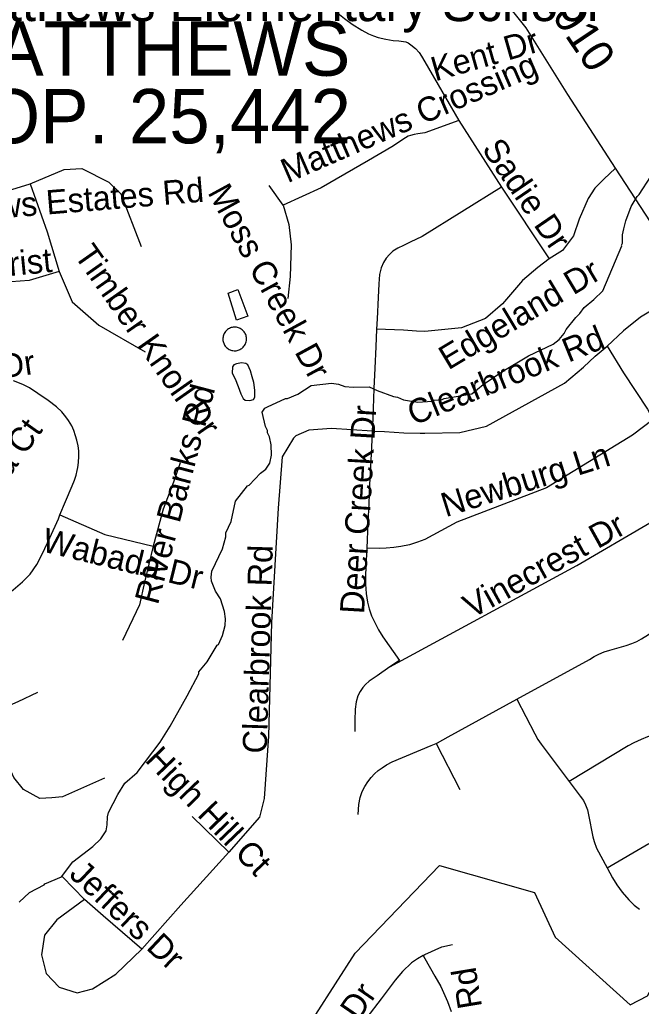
# Model space of a CAD drawing. Extents: x 1383679 to 1536984, y 460658 to 651027.
# Drawn here: x 1484485 to 1486926, y 496464 to 500337 of the extents above; entities that cross this region are included whole.
import ezdxf

# ---------------------------------------------------------------- set-up
doc = ezdxf.new("R2010")
doc.units = 0
for name, color, linetype in [('Exist Civil Demographics City Label', 7, 'Continuous'), ('Exist Cultural Educational Facility High Label', 7, 'Continuous'), ('Exist Hydrographic Creek Single Shore', 7, 'Continuous'), ('Exist Hydrographic Misc Water Feature', 7, 'Continuous'), ('Exist Road Non-System Type 51', 7, 'Continuous'), ('Exist Road Non-System Type 51 Label', 7, 'Continuous'), ('Exist Road Secondary Type 51 Attributed', 7, 'Continuous'), ('Exist Road Secondary Type 51 Number Label', 7, 'Continuous')]:
    doc.layers.add(name, color=color, linetype=linetype)

msp = doc.modelspace()

# ---------------------------------------------------------------- linework, layer by layer
at = {"layer": 'Exist Hydrographic Creek Single Shore'}
msp.add_lwpolyline([(1485648.1, 496431.9), (1485802.1, 496671.6), (1486133.1, 497016.2), (1486506.1, 496910.2), (1486587.1, 496734.6), (1486882.1, 496469.4), (1486950.1, 496504.2), (1487147.1, 496867.8), (1487192.1, 497024.5), (1487196.1, 497247.6), (1487265.1, 497374.2), (1487471.1, 497549.2), (1487744.4, 497687.4), (1487897.6, 497591.2), (1487997.1, 497786.2), (1488053.7, 497837.7), (1488140.8, 497897.8), (1488462.2, 498075.2), (1488564.3, 498228.5)], dxfattribs=at)
at = {"layer": 'Exist Hydrographic Misc Water Feature'}
for points in [[(1484482.2, 496872.8), (1484522.9, 496910), (1484580.7, 496940.5), (1484583.6, 496944.8), (1484648.1, 496971.5), (1484693.2, 497030.6), (1484772.4, 497091.1), (1484802.9, 497120.4), (1484823.6, 497152), (1484828.1, 497175.9), (1484828.7, 497207.9), (1484833, 497223.8), (1484870.3, 497295.1), (1484897.2, 497338.9), (1484945.3, 497380.9), (1485036.2, 497499.8), (1485075.5, 497563), (1485141.7, 497681.7), (1485187.4, 497768.8), (1485187.5, 497776.8), (1485220.2, 497816.2), (1485260.5, 497880.7), (1485265.5, 497883.3), (1485281.6, 497919.4), (1485291.5, 497958.3), (1485293.3, 497984.4), (1485288.6, 498013.2), (1485273, 498063.1), (1485253.6, 498093.5), (1485238.3, 498131.8), (1485236.6, 498147.8), (1485239.1, 498171.8), (1485280.7, 498258.9), (1485293.6, 498306.7), (1485293.9, 498322.6), (1485314.8, 498366.3), (1485332.3, 498445.9), (1485379.5, 498506.1), (1485385.5, 498508.8), (1485430.4, 498555.9), (1485450.7, 498571.6), (1485467.1, 498595.2), (1485473.8, 498627.1), (1485472.5, 498667.1), (1485465.2, 498699.3), (1485457.5, 498715.4), (1485457.6, 498723.4), (1485449.9, 498739.6), (1485437, 498795.8), (1485447.3, 498811.6), (1485457.4, 498817.4), (1485528, 498850), (1485536, 498849.8), (1485576.3, 498867.1), (1485629, 498900), (1485709.2, 498910.4), (1485737, 498905.7), (1485761.6, 498897.3), (1485794.2, 498894.1), (1485856.8, 498895.5), (1485888.6, 498880.9), (1485952.2, 498857.6), (1485968.2, 498855.3), (1485991.9, 498844.9), (1486047.7, 498835.7), (1486103.8, 498838.6), (1486111.9, 498842.5), (1486144, 498845.8), (1486152, 498849.7), (1486260.4, 498867.5), (1486305.1, 498904.6), (1486382.1, 498957.1), (1486483.2, 499017.1), (1486580.1, 499063.2), (1486602.5, 499080.8), (1486622.9, 499104.4), (1486631.2, 499120.2), (1486668.1, 499167.5), (1486684.4, 499183.1), (1486700.9, 499206.8), (1486739.5, 499238.1), (1486774.5, 499271.9), (1486849.7, 499449.2), (1486847.5, 499451.9), (1486851.7, 499459.8), (1486852.3, 499491.8), (1486856.7, 499515.7), (1486865.4, 499547.5), (1486886.5, 499603.1), (1486909.1, 499642.7), (1486917.3, 499650.5), (1486962.7, 499721.6)], [(1485303.7, 499263.7), (1485341.8, 499277.1), (1485380.3, 499172.5), (1485336.1, 499157.2), (1485303.7, 499263.7)], [(1485283, 499090.1), (1485282.6, 499086), (1485282.6, 499082), (1485282.9, 499077.9), (1485283.5, 499073.9), (1485284.5, 499070), (1485285.8, 499066.2), (1485287.5, 499062.5), (1485289.4, 499059), (1485291.7, 499055.6), (1485294.3, 499052.5), (1485297.1, 499049.6), (1485300.2, 499046.9), (1485303.5, 499044.6), (1485306.9, 499042.5), (1485310.6, 499040.7), (1485314.3, 499039.3), (1485318.2, 499038.2), (1485322.2, 499037.4), (1485326.2, 499037), (1485330.2, 499036.9), (1485334.3, 499037.3), (1485338.3, 499037.9), (1485342.2, 499038.9), (1485346, 499040.2), (1485349.7, 499041.9), (1485353.3, 499043.9), (1485356.6, 499046.1), (1485359.8, 499048.7), (1485362.6, 499051.5), (1485365.3, 499054.6), (1485367.7, 499057.9), (1485369.7, 499061.3), (1485371.5, 499065), (1485372.9, 499068.7), (1485374, 499072.6), (1485374.8, 499076.6), (1485375.2, 499080.6), (1485375.2, 499084.7), (1485374.9, 499088.7), (1485374.3, 499092.7), (1485373.3, 499096.6), (1485372, 499100.5), (1485370.3, 499104.2), (1485368.4, 499107.7), (1485366.1, 499111), (1485363.6, 499114.1), (1485360.7, 499117.1), (1485357.7, 499119.7), (1485354.4, 499122.1), (1485350.9, 499124.1), (1485347.3, 499125.9), (1485343.5, 499127.4), (1485339.6, 499128.5), (1485335.6, 499129.2), (1485331.6, 499129.6), (1485327.6, 499129.7), (1485323.5, 499129.4), (1485319.5, 499128.8), (1485315.6, 499127.7), (1485311.8, 499126.4), (1485308.1, 499124.8), (1485304.5, 499122.8), (1485301.2, 499120.5), (1485298, 499117.9), (1485295.2, 499115.1), (1485292.5, 499112.1), (1485290.2, 499108.8), (1485288.1, 499105.3), (1485286.4, 499101.7), (1485284.9, 499097.9), (1485283.8, 499094), (1485283, 499090.1)], [(1485397.3, 498935.1), (1485391.2, 498958.5), (1485380, 498981.5), (1485372.8, 498987.6), (1485355.3, 498989.5), (1485335.5, 498986.2), (1485325, 498981.2), (1485320.5, 498973.6), (1485319.3, 498949.6), (1485330.5, 498927), (1485343, 498896.7), (1485353.3, 498868.1), (1485361.8, 498849.2), (1485370.5, 498842.6), (1485387.8, 498841.9), (1485402.6, 498845.3), (1485407.6, 498854.8), (1485408.5, 498882.4), (1485403.8, 498912.6), (1485397.3, 498935.1)]]:
    msp.add_lwpolyline(points, dxfattribs=at)
at = {"layer": 'Exist Road Non-System Type 51'}
for p, q in [((1486208.7, 499940.8), (1486377.1, 499679.2)), ((1486377.1, 499679.2), (1486564.3, 499397.7)), ((1486119.9, 497495.6), (1486213.1, 497314.5)), ((1486791.6, 497007.3), (1486955.5, 497102.6))]:
    msp.add_line(p, q, dxfattribs=at)
for points in [[(1484959, 500990.5), (1485209.1, 500793.5), (1485397.3, 500642.7), (1485538.7, 500525.2), (1485714.2, 500377.9), (1485760, 500341.8), (1485789.9, 500319.6), (1485828.2, 500296.1), (1485854.9, 500281.5), (1485874.2, 500273.4), (1485892.9, 500267.2), (1485921.8, 500260.2), (1485950.7, 500255.6), (1485974.1, 500253.5), (1486000.9, 500249.1), (1486010, 500245.6), (1486021.2, 500238.6), (1486039.3, 500224.2), (1486053.4, 500207.8), (1486062.6, 500193.3), (1486075, 500171.2), (1486208.7, 499940.8)], [(1486208.7, 499940.8), (1486075, 499892.8), (1486047.6, 499888.8), (1486033.3, 499885.9), (1486018.8, 499882.6), (1486010.2, 499879), (1485999.7, 499873.4), (1485945.9, 499838.1), (1485854, 499784.3), (1485668.9, 499676.8), (1485518.6, 499608.9)], [(1484525.2, 499691.8), (1484659, 499749.1), (1484729, 499752.3), (1484834.1, 499698.2), (1484881.8, 499653.5), (1484961.4, 499446.4)], [(1486824.6, 499753.5), (1486778.3, 499710.1), (1486743.5, 499674.7), (1486717, 499634.6), (1486682.2, 499554.2), (1486659, 499488.4), (1486635.8, 499456.2), (1486615.9, 499430.5), (1486564.3, 499397.7)], [(1484353.3, 499650.4), (1484420.2, 499659.9), (1484525.2, 499691.8)], [(1484525.2, 499691.8), (1484592.1, 499503.8), (1484639.9, 499347.6)], [(1485518.6, 499608.9), (1485464.5, 499685.4)], [(1486377.1, 499679.2), (1486065.2, 499485.5), (1486018.6, 499463.7), (1485991.4, 499450.5), (1485969.3, 499440.3), (1485950.3, 499427.6), (1485936.3, 499414.9), (1485923.8, 499400.1), (1485913.8, 499382.9), (1485904.3, 499361.9), (1485898.2, 499336.3), (1485894.8, 499300.1), (1485892.4, 499246.6), (1485887.9, 499162.5), (1485886.1, 499121.1)], [(1485518.6, 499608.9), (1485540.9, 499532.5), (1485550.5, 499452.8), (1485547.3, 499328.5), (1485537.7, 499242.5)], [(1486564.3, 499397.7), (1486519.4, 499363.2), (1486459.5, 499312.4), (1486380.9, 499221.5), (1486313.5, 499163.4), (1486219.9, 499127.1), (1486075, 499113.1), (1486043.4, 499114.2), (1485991.4, 499117.5), (1485886.1, 499121.1)], [(1484639.9, 499347.6), (1484522.1, 499312.6), (1484308.7, 499296.7)], [(1484639.9, 499347.6), (1484690.8, 499229.7), (1484795.9, 499137.3), (1484977.4, 499032.2)], [(1487121.2, 499298.8), (1486998.6, 499215.2), (1486922.4, 499168.6), (1486856.1, 499115.6), (1486791.5, 499054.6)], [(1485886.1, 499121.1), (1485883.2, 499052.4), (1485879, 498968.5), (1485875.2, 498889.1), (1485870.8, 498770.5), (1485868.6, 498721.9)], [(1486791.5, 499054.6), (1486856.1, 498950.1), (1486950.5, 498807.1), (1486972.1, 498767), (1486890.9, 498705.9), (1486553.1, 498498.7), (1486201.2, 498364.3), (1486075, 498296.6), (1486047, 498285), (1486014.8, 498275.6), (1485981.8, 498268.5), (1485953.3, 498264.3), (1485923.8, 498261.4), (1485899.1, 498261.3), (1485847.4, 498262.5)], [(1485868.6, 498721.9), (1485917.2, 498719.9), (1485993, 498715.4), (1486057.9, 498713.2), (1486075, 498712.9), (1486212.5, 498715.7), (1486317.6, 498741.2), (1486624.2, 498910), (1486698.7, 498972.6), (1486745.1, 499016), (1486791.5, 499054.6)], [(1484642.7, 498392.3), (1484664.8, 498444.9), (1484690.3, 498506.1), (1484699.1, 498529), (1484705.8, 498548.7), (1484710.7, 498566.7), (1484713.2, 498579.1), (1484715.6, 498598.5), (1484717.4, 498623.3), (1484716.7, 498644.4), (1484713.9, 498663.3), (1484709, 498686.1), (1484703.8, 498703.1), (1484697.2, 498724.1), (1484689.4, 498742), (1484676.4, 498762.7), (1484666, 498777.9), (1484649.5, 498796.6), (1484629.3, 498816.7), (1484595.8, 498841.1), (1484556.4, 498869.1), (1484522.4, 498891.3), (1484496.4, 498904.6), (1484460.2, 498918.7)], [(1485868.6, 498721.9), (1485709.5, 498731.7), (1485620.3, 498725.3), (1485569.4, 498703), (1485559.8, 498693.4), (1485515.3, 498620.2), (1485499.3, 498419.4), (1485473.9, 497970.1), (1485461.1, 497524), (1485445.2, 497278.6), (1485426.1, 497205.8), (1485305.2, 497068.8)], [(1485868.6, 498721.9), (1485865.8, 498657.4), (1485862.1, 498582.5), (1485858.7, 498510.7), (1485855.1, 498436.8), (1485851.6, 498361.2), (1485847.4, 498262.5)], [(1485114.3, 498597.2), (1485088.8, 498520.8), (1485047.4, 498415.6), (1485008.9, 498270.4)], [(1485937.7, 497795.7), (1486672.2, 498193.4), (1486958.8, 498362.1), (1487094.7, 498453.7), (1487151, 498492.2)], [(1484188.4, 497963.8), (1484301, 498016.3), (1484384.5, 498053.7), (1484414.7, 498070.2), (1484436.4, 498082.5), (1484459.5, 498098.6), (1484495.9, 498129.7), (1484525.5, 498160.4), (1484551.9, 498197.8), (1484574.4, 498241.2), (1484602.5, 498302.5), (1484636.6, 498377.8), (1484642.7, 498392.3)], [(1484642.7, 498392.3), (1484818.6, 498316), (1485008.9, 498270.4)], [(1485008.9, 498270.4), (1484974.2, 498128.8), (1484955.1, 498039.6), (1484888.2, 497899.4)], [(1485847.4, 498262.5), (1485845.3, 498213.2), (1485842.4, 498157.6), (1485842, 498120.6), (1485845.3, 498084), (1485850.9, 498050.4), (1485857.4, 498024.3), (1485866.3, 497996), (1485879.3, 497969.6), (1485893.9, 497940.9), (1485910.4, 497914.4), (1485975.5, 497820.9), (1485937.7, 497795.7), (1485888.1, 497761.4), (1485856.9, 497739.7), (1485842.2, 497727.4), (1485831.6, 497714.4), (1485822, 497699.3), (1485812.8, 497681.8), (1485805.6, 497658.9), (1485802.4, 497630.5), (1485800.9, 497586.1), (1485800.7, 497542.3)], [(1486436.8, 497669.2), (1486721.9, 497825.5), (1486741.2, 497836.8), (1486759, 497845.8), (1486780, 497854.7), (1486802.6, 497861.9), (1486865.8, 497880.5), (1486888.4, 497887.8), (1486907.9, 497895.9), (1486927.1, 497905.6), (1486953.9, 497923.4), (1487165.8, 498071.3), (1487180.4, 498081.1), (1487197.9, 498088.8)], [(1487197.9, 498088.8), (1487306.5, 497863.6), (1487316.1, 497833.7), (1487320.2, 497805.3), (1487319.4, 497783.5), (1487314.6, 497760), (1487306.5, 497736.6), (1487295.9, 497716.3), (1487279.8, 497695.3), (1487257.9, 497676.8), (1487134.2, 497591), (1487117.2, 497580.5), (1487097.9, 497571.6), (1487076, 497561.1), (1487048.5, 497551.4), (1486950.6, 497520.7), (1486924.8, 497511), (1486896.5, 497498), (1486873.9, 497485.9), (1486642.6, 497346.1)], [(1484554, 497695.5), (1484476.8, 497658.5), (1484351.3, 497604)], [(1486119.9, 497495.6), (1486125, 497498), (1486167.1, 497521.5), (1486436.8, 497669.2)], [(1486436.8, 497669.2), (1486507.5, 497532.8), (1486519.6, 497511), (1486531.8, 497492.3), (1486642.6, 497346.1)], [(1484818, 497358.8), (1484652.5, 497285.5), (1484611.1, 497282.3), (1484563.3, 497279.1), (1484499.6, 497314.2), (1484461.4, 497362), (1484432.1, 497426.7), (1484351.3, 497604)], [(1485813.6, 497215.8), (1485816.1, 497255.4), (1485821.8, 497283.8), (1485829.9, 497307.2), (1485840.4, 497326.6), (1485851.6, 497344.4), (1485864.6, 497362.2), (1485878.4, 497375.9), (1485892.9, 497388.8), (1485908.4, 497400.2), (1485925.2, 497411.5), (1485947.1, 497422.8), (1486100.8, 497486.8), (1486119.9, 497495.6)], [(1486642.6, 497346.1), (1486686.2, 497288.6), (1486698.4, 497271.6), (1486707.2, 497254.7), (1486713.8, 497234.4), (1486718.6, 497215), (1486734.8, 497128.5), (1486740.4, 497109.9), (1486750.1, 497084), (1486791.6, 497007.3)], [(1485305.2, 497068.8), (1485161.9, 497209)], [(1485305.2, 497068.8), (1485117.4, 496860.3), (1484964.6, 496688.2)], [(1486791.6, 497007.3), (1486813.1, 496967.6), (1486829.4, 496940.8), (1486851.1, 496911.8), (1486877.1, 496881.8), (1486898.1, 496860.8), (1486919.1, 496845.4)], [(1484738.5, 496882.6), (1484652.5, 496971.8)], [(1484738.5, 496882.6), (1484630.2, 496803), (1484582.5, 496742.4), (1484569.8, 496665.9), (1484588.9, 496592.6)], [(1484964.6, 496688.2), (1484811.7, 496818.9), (1484738.5, 496882.6)], [(1486068.4, 496663.1), (1486075, 496667.2), (1486142.2, 496697), (1486183.9, 496706.3)], [(1484588.9, 496592.6), (1484639.8, 496538.5), (1484709.8, 496516.2), (1484770.3, 496532.1), (1484862.7, 496589.5), (1484964.6, 496688.2)], [(1486068.4, 496663.1), (1486046.8, 496649.5), (1486022.7, 496634.3), (1485987.3, 496600.7), (1485958.7, 496565.8), (1485904, 496493.3), (1485847.7, 496418.9), (1485777.2, 496326.6), (1485766.4, 496312.5)], [(1486068.4, 496663.1), (1486075, 496651.5), (1486114.4, 496581.9), (1486137.8, 496541.6), (1486164, 496482.3), (1486179.2, 496443)]]:
    msp.add_lwpolyline(points, dxfattribs=at)
at = {"layer": 'Exist Road Secondary Type 51 Attributed'}
msp.add_lwpolyline([(1488608.4, 496979.5), (1488507.5, 497135.1), (1488240, 497543.1), (1488053.7, 497837.7), (1487121.2, 499298.8), (1486824.6, 499753.5), (1486637.6, 500042.8), (1486472.9, 500304.3), (1486378.1, 500425.4), (1486308.2, 500505.3), (1486228.3, 500582.8), (1486138.5, 500662.7), (1486075, 500701.7), (1485846.3, 500886.5), (1485715.5, 500990.5), (1485477.2, 501196.7), (1485170.2, 501452.2), (1484955.9, 501614.8)], dxfattribs=at)

# ---------------------------------------------------------------- texts
at = {"layer": 'Exist Civil Demographics City Label'}
for s, height, p in [('MATTHEWS', 213.25, (1484151.3, 500116.6)), ('POP. 25,442', 213.254, (1484152.7, 499851.2))]:
    msp.add_text(s, height=height, dxfattribs=at).set_placement(p)
at = {"layer": 'Exist Cultural Educational Facility High Label'}
msp.add_text('Matthews Elementary School', height=150, dxfattribs=at).set_placement((1484159.2, 500331.1))
at = {"layer": 'Exist Road Non-System Type 51 Label'}
for s, rotation, p in [('Kent Dr', 15.9947, (1486116.2, 500094.2)), ('Matthews Crossing', 23.4624, (1485536.6, 499694.2)), ('Sadie Dr', 304.4095, (1486296.9, 499828.8)), ('Matthews Estates Rd', 4.6849, (1484014.9, 499524.4)), ('Moss Creek Dr', 298.6102, (1485220.8, 499658.8)), ('Timber Knoll Dr', 305.0107, (1484695.3, 499412.4)), ('Gilchrist ', 5.7108, (1484158.6, 499301)), ('Edgeland Dr', 30.936, (1486167.8, 498959.3)), ('Clearbrook Rd', 22.1255, (1486031.3, 498742.5)), ('Wilcrest Dr', 8.2938, (1483935.2, 498857.5)), ('River Banks Rd', 75.1473, (1485026.9, 498036.2)), ('Deer Creek Dr', 86.5859, (1485836.7, 498001.8)), ('Arborlea Ct', 54.5072, (1484204.7, 498203.4)), ('Newburg Ln', 17.4504, (1486157.4, 498382.9)), ('Vinecrest Dr', 28.9755, (1486260.2, 497984)), ('Wabada Dr', 346.2373, (1484566.8, 498250.5)), ('Clearbrook Rd', 88.3136, (1485454.6, 497454.6)), ('High Hill Ct', 313.7786, (1484972.9, 497427.2)), ('Jeffers Dr', 316.6805, (1484674.3, 496976.3)), ('Kilkenney Hill Rd', 99.4742, (1486432.1, 495675.1)), ('Ashley Creek Dr', 55.3955, (1485365.6, 495752.3))]:
    msp.add_text(s, height=95, rotation=rotation, dxfattribs=at).set_placement(p)
at = {"layer": 'Exist Road Secondary Type 51 Number Label'}
msp.add_text('1010', height=125, rotation=303.7444, dxfattribs=at).set_placement((1486520.1, 500430.2))

doc.saveas('drawing.dxf')
